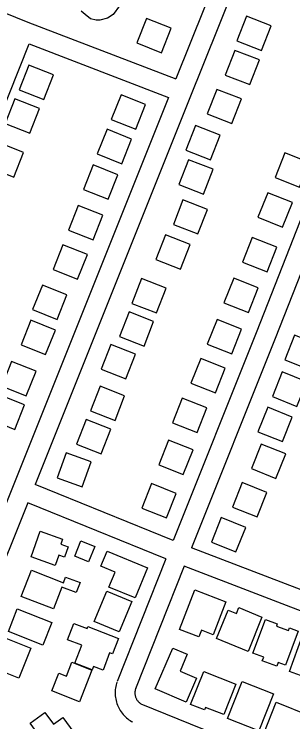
# Model space of a CAD drawing. Extents: x 3567028 to 3605064, y 510945 to 536587.
# Drawn here: x 3583746 to 3584168, y 529945 to 531015 of the extents above; entities that cross this region are included whole.
import ezdxf

# ---------------------------------------------------------------- set-up
doc = ezdxf.new("R2010")
doc.units = 0
for name, color, linetype in [('V-BLDG-OTLN', 7, 'Continuous'), ('V-ROAD-CNTR', 7, 'Continuous'), ('V-SITE-VEGE', 7, 'Continuous')]:
    doc.layers.add(name, color=color, linetype=linetype)

msp = doc.modelspace()

# ---------------------------------------------------------------- linework, layer by layer
at = {"layer": 'V-BLDG-OTLN'}
for points in [[(3583969.3, 530956.4), (3583984.1, 530993.6), (3583946.9, 531008.4), (3583932.1, 530971.2)], [(3584097.9, 531011.8), (3584083.4, 530974.5), (3584120.7, 530960), (3584135.2, 530997.2)], [(3584080.3, 530960), (3584065.8, 530922.8), (3584103.1, 530908.2), (3584117.6, 530945.5)], [(3583768.8, 530937.5), (3583754.2, 530900.3), (3583791.4, 530885.6), (3583806.1, 530922.9)], [(3584053.2, 530901.1), (3584038.7, 530863.9), (3584076, 530849.4), (3584090.5, 530886.6)], [(3583930.7, 530840.9), (3583945.4, 530878.1), (3583908.3, 530892.8), (3583893.5, 530855.7)], [(3583747.7, 530886.6), (3583733.1, 530849.4), (3583770.3, 530834.7), (3583784.9, 530872)], [(3583909.4, 530788.8), (3583924.2, 530826), (3583887, 530840.8), (3583872.2, 530803.6)], [(3584020.7, 530846.6), (3584006.1, 530809.3), (3584043.4, 530794.8), (3584057.9, 530832.1)], [(3583723.6, 530820.3), (3583709, 530783.1), (3583746.2, 530768.5), (3583760.8, 530805.7)], [(3584178.2, 530753.2), (3584193, 530790.4), (3584155.8, 530805.1), (3584141.1, 530768)], [(3584010.1, 530794.8), (3583995.6, 530757.6), (3584032.9, 530743), (3584047.4, 530780.3)], [(3583888.6, 530735), (3583903.4, 530772.1), (3583866.2, 530786.9), (3583851.4, 530749.7)], [(3584152.5, 530693.1), (3584167.3, 530730.3), (3584130.1, 530745), (3584115.3, 530707.8)], [(3584001.9, 530734.4), (3583987.3, 530697.1), (3584024.6, 530682.6), (3584039.1, 530719.8)], [(3583865.8, 530673.7), (3583880.6, 530710.9), (3583843.4, 530725.7), (3583828.7, 530688.5)], [(3583975.3, 530681.3), (3583960.8, 530644), (3583998, 530629.5), (3584012.6, 530666.8)], [(3584129.1, 530625.4), (3584143.8, 530662.6), (3584106.7, 530677.4), (3584091.9, 530640.2)], [(3583842.5, 530614.3), (3583857.3, 530651.4), (3583820.1, 530666.2), (3583805.3, 530629)], [(3583938.9, 530615.1), (3583924.4, 530577.8), (3583961.6, 530563.3), (3583976.2, 530600.6)], [(3584101.1, 530563.8), (3584115.8, 530601), (3584078.6, 530615.7), (3584063.9, 530578.5)], [(3583811.7, 530553.5), (3583826.4, 530590.7), (3583789.3, 530605.5), (3583774.5, 530568.3)], [(3583920.3, 530564.8), (3583905.7, 530527.5), (3583943, 530513), (3583957.5, 530550.3)], [(3583794.1, 530500.3), (3583808.9, 530537.4), (3583771.7, 530552.2), (3583757, 530515)], [(3584075.9, 530501.5), (3584090.6, 530538.7), (3584053.4, 530553.4), (3584038.7, 530516.2)], [(3584170.7, 530529.7), (3584155.8, 530492.6), (3584193, 530477.7), (3584207.8, 530514.9)], [(3583892.8, 530515.7), (3583878.3, 530478.4), (3583915.6, 530463.9), (3583930.1, 530501.2)], [(3584051.2, 530442.6), (3584065.9, 530479.7), (3584028.7, 530494.5), (3584014, 530457.3)], [(3583764.9, 530438.1), (3583779.6, 530475.2), (3583742.5, 530490), (3583727.7, 530452.8)], [(3584152.1, 530474.1), (3584137.2, 530437), (3584174.3, 530422.1), (3584189.2, 530459.2)], [(3583876.4, 530452.5), (3583861.8, 530415.2), (3583899.1, 530400.7), (3583913.6, 530437.9)], [(3583747.3, 530387.3), (3583762, 530424.5), (3583724.9, 530439.3), (3583710.1, 530402.1)], [(3584023.2, 530382.6), (3584037.9, 530419.8), (3584000.7, 530434.6), (3583986, 530397.4)], [(3584130, 530420.9), (3584115.1, 530383.7), (3584152.3, 530368.9), (3584167.1, 530406)], [(3583855.5, 530402.3), (3583840.9, 530365.1), (3583878.2, 530350.5), (3583892.7, 530387.8)], [(3584002.4, 530319.1), (3584017.2, 530356.3), (3583980, 530371), (3583965.2, 530333.8)], [(3584120.3, 530365.2), (3584105.4, 530328.1), (3584142.5, 530313.2), (3584157.4, 530350.4)], [(3583811.6, 530314.4), (3583849.2, 530300.8), (3583862.9, 530338.4), (3583825.3, 530352)], [(3583976.8, 530253.5), (3583991.5, 530290.7), (3583954.3, 530305.5), (3583939.6, 530268.3)], [(3584091.6, 530307.1), (3584076.8, 530270), (3584113.9, 530255.1), (3584128.8, 530292.2)], [(3584059.8, 530254.1), (3584044.9, 530217), (3584082, 530202.1), (3584096.9, 530239.2)], [(3583772.2, 530194.7), (3583785.9, 530233.4), (3583819.6, 530221.4), (3583817, 530214.1), (3583828.4, 530210), (3583822.8, 530194.3), (3583814, 530197.4), (3583808.5, 530181.8)], [(3583847.6, 530218.8), (3583868.3, 530210.2), (3583858.8, 530187.3), (3583838.1, 530195.9)], [(3583948.3, 530178), (3583929.4, 530132.7), (3583889.8, 530149.1), (3583899.2, 530171.7), (3583877.6, 530180.7), (3583887.1, 530203.5)], [(3583757.2, 530135), (3583772.5, 530174.4), (3583821, 530155.6), (3583824.4, 530164.3), (3583846.4, 530155.8), (3583840.5, 530140.7), (3583818.6, 530149.2), (3583805.8, 530116.1)], [(3583924.3, 530127.2), (3583905.5, 530081.5), (3583867.6, 530097.1), (3583886.5, 530142.8)], [(3584019.9, 530145), (3584066.8, 530127), (3584047.6, 530077.1), (3584029.8, 530084), (3584025.9, 530073.7), (3583996.7, 530084.9)], [(3583751.3, 530116.2), (3583803.3, 530095.8), (3583789.8, 530061.5), (3583737.8, 530081.9)], [(3584086.3, 530118), (3584121.4, 530103.7), (3584100.5, 530052), (3584052.8, 530071.3), (3584070.3, 530114.4), (3584082.8, 530109.4)], [(3584126.6, 530100.2), (3584144.6, 530093.6), (3584143.3, 530090.1), (3584161.6, 530083.3), (3584163.1, 530087.5), (3584176.2, 530082.6), (3584157.1, 530031.2), (3584146, 530035.3), (3584143.9, 530029.4), (3584121.9, 530037.6), (3584124.1, 530043.3), (3584107.7, 530049.4)], [(3583827.2, 530069.5), (3583836.6, 530094.1), (3583856.7, 530086.4), (3583857.9, 530089.3), (3583904.1, 530071.6), (3583895.1, 530048), (3583890.9, 530049.6), (3583880.9, 530023.6), (3583866.5, 530029.1), (3583864.5, 530024), (3583838.3, 530034), (3583848.7, 530061.2)], [(3583733.7, 530072.1), (3583771.9, 530056.8), (3583753.7, 530011.3), (3583715.5, 530026.6)], [(3584162.9, 530021.5), (3584182.5, 530075.9), (3584203.5, 530068.3), (3584202, 530064.3), (3584209.8, 530061.4), (3584211.7, 530066.8), (3584233.1, 530059.1), (3584212.9, 530003.4)], [(3583986.4, 530057), (3584008.3, 530047.6), (3583997.4, 530022.1), (3584022.4, 530011.3), (3584006.8, 529975.1), (3583959.9, 529995.3)], [(3583833.8, 530035.4), (3583863.9, 530023.6), (3583845.2, 529975.9), (3583803.5, 529992.2), (3583814, 530019), (3583825.6, 530014.4)], [(3584033.3, 530021.7), (3584081.8, 530002.5), (3584063.5, 529956.4), (3584036, 529967.3), (3584034.5, 529963.6), (3584013.5, 529971.9)], [(3584091.2, 530006.4), (3584138.6, 529987.9), (3584116.7, 529932), (3584069.4, 529950.5)], [(3584142.8, 529975), (3584192.9, 529955.3), (3584174.4, 529908.4), (3584124.4, 529928)], [(3583819.9, 529952.1), (3583846.5, 529916.4), (3583824.2, 529899.8), (3583816.3, 529910.5), (3583810.4, 529906.1), (3583801.7, 529917.8), (3583790.2, 529909.3), (3583780.6, 529922.2), (3583784.3, 529925), (3583770.6, 529943.3), (3583792.8, 529959.8), (3583806.2, 529941.9)]]:
    msp.add_lwpolyline(points, close=True, dxfattribs=at)
at = {"layer": 'V-ROAD-CNTR'}
for points in [[(3584412.9, 531969.8), (3584354, 531825.4), (3584266, 531607.8), (3584143, 531294.9), (3583991.2, 530916.8)], [(3584440.7, 531958.5), (3584381.8, 531814.1), (3584293.9, 531596.7), (3584170.9, 531283.8), (3584010.2, 530883.5), (3583778.3, 530304.3)], [(3584485.6, 531466.2), (3584448.8, 531378.6), (3584277.2, 530951.2), (3584113.6, 530535.6), (3583987, 530219.5)], [(3584513.2, 531454.6), (3584476.6, 531367.2), (3584305.1, 530940.1), (3584141.5, 530524.5), (3584014.9, 530208.6)], [(3583534.2, 531097.1), (3583767.2, 531002.6), (3583991.2, 530916.8)], [(3582882.1, 529459.8), (3583127.5, 529365.1), (3583375.3, 529981.2), (3583769.1, 530969.7)], [(3583769.1, 530969.7), (3583980.1, 530888.9)], [(3583980.1, 530888.9), (3583746.1, 530304.5), (3583563.8, 529851.1), (3583301.5, 529186.5), (3583206.6, 528961.1)], [(3583987, 530219.5), (3583778.3, 530304.3)], [(3583767.1, 530276.5), (3583591.7, 529840), (3583329.3, 529175.1), (3583236.5, 528954.9), (3583232.3, 528895.3), (3583173.5, 528753.7)], [(3583975.9, 530191.7), (3583767.1, 530276.5)], [(3584221.5, 530129.4), (3584014.9, 530208.6)], [(3583975.9, 530191.7), (3583902.3, 530006.2)], [(3584003.8, 530180.7), (3583930.2, 529995.1)], [(3584710.1, 529899.2), (3584454, 530001.5), (3584221.6, 530097.3), (3584003.8, 530180.7)], [(3583902, 530005.4), (3583901.4, 530003.5), (3583900.7, 530001.2), (3583900.2, 529998.9), (3583899.8, 529996.5), (3583899.5, 529994.2), (3583899.3, 529991.8), (3583899.2, 529989.4), (3583899.3, 529987), (3583899.4, 529984.7), (3583899.7, 529982.3), (3583900.1, 529980), (3583900.6, 529977.6), (3583901.2, 529975.3), (3583901.9, 529973.1), (3583902.7, 529970.8), (3583903.7, 529968.6), (3583904.7, 529966.5), (3583905.9, 529964.4), (3583907.1, 529962.4), (3583908.4, 529960.4), (3583909.9, 529958.5), (3583911.4, 529956.7), (3583913, 529954.9), (3583914.7, 529953.2), (3583916.5, 529951.7), (3583918.3, 529950.2), (3583920.2, 529948.7), (3583922.2, 529947.4), (3583924.2, 529946.2), (3583925.3, 529945.7)], [(3583930.5, 529995.9), (3583930.1, 529994.7), (3583929.8, 529993.8), (3583929.6, 529992.9), (3583929.5, 529992), (3583929.3, 529991.1), (3583929.3, 529990.1), (3583929.2, 529989.2), (3583929.2, 529988.3), (3583929.3, 529987.4), (3583929.4, 529986.4), (3583929.6, 529985.5), (3583929.8, 529984.6), (3583930, 529983.7), (3583930.3, 529982.8), (3583930.6, 529982), (3583931, 529981.1), (3583931.4, 529980.3), (3583931.8, 529979.4), (3583932.3, 529978.7), (3583932.8, 529977.9), (3583933.4, 529977.1), (3583934, 529976.4), (3583934.6, 529975.7), (3583935.3, 529975.1), (3583936, 529974.5), (3583936.7, 529973.9), (3583937.4, 529973.3), (3583938.2, 529972.8), (3583939.1, 529972.3), (3583939.6, 529972)], [(3583938.1, 529972.7), (3584297.6, 529827.3), (3584644.5, 529691.5)]]:
    msp.add_lwpolyline(points, dxfattribs=at)
at = {"layer": 'V-SITE-VEGE'}
msp.add_lwpolyline([(3583905.7, 531027.5), (3583896.2, 531014.3), (3583887.7, 531008.7), (3583876.3, 531005.8), (3583870.7, 531005.8), (3583862.2, 531007.8), (3583853.7, 531014.4), (3583848, 531019.1)], dxfattribs=at)

doc.saveas('drawing.dxf')
